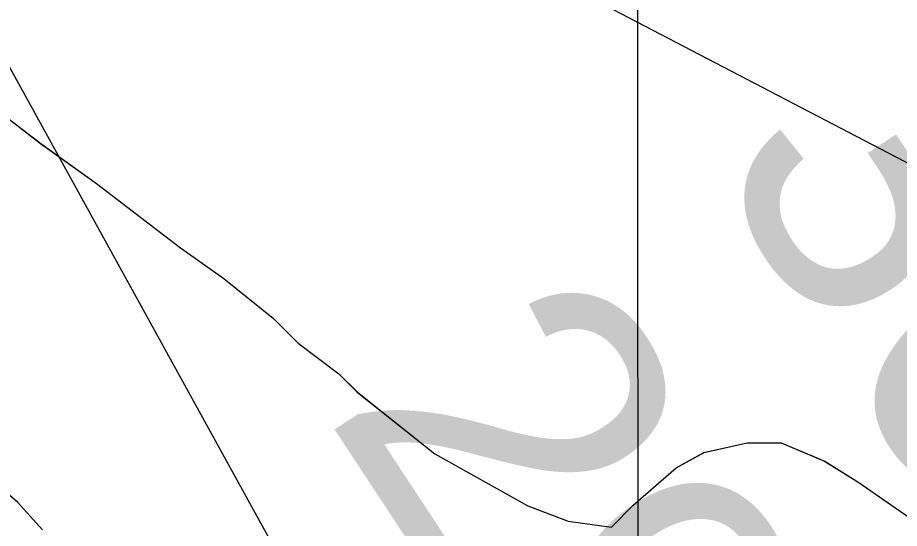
# Model space of a CAD drawing. Extents: x 3279314 to 3317160, y 734079 to 759431.
# Drawn here: x 3306928.6 to 3307121, y 747589.9 to 747701.4 of the extents above; entities that cross this region are included whole.
import ezdxf

# ---------------------------------------------------------------- set-up
doc = ezdxf.new("R2010")
doc.units = 0
for name, color, linetype in [('V-GRID-MAJR', 7, 'Continuous'), ('V-RIVR-EDGE', 7, 'Continuous'), ('V-RIVR-RANG', 7, 'Continuous'), ('V-SITE-VEGE', 7, 'Continuous'), ('V-TOPO-MINR', 7, 'Continuous'), ('V-WETL-SWMP', 7, 'Continuous')]:
    doc.layers.add(name, color=color, linetype=linetype)

msp = doc.modelspace()

# ---------------------------------------------------------------- linework, layer by layer
at = {"layer": 'V-GRID-MAJR'}
msp.add_spline([(3307069.929, 739467.911), (3307065.523, 745527.1290000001), (3307061.114, 751588.954), (3307056.7060000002, 757650.811), (3307056.704, 757653.385)], degree=3, dxfattribs=at)
at = {"layer": 'V-RIVR-EDGE'}
msp.add_spline([(3306748.406041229, 748797.4867095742), (3306766.7950730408, 748786.0509076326), (3306777.960451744, 748775.6611974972), (3306795.321530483, 748756.5520020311), (3306816.401669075, 748732.8742857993), (3306835.842329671, 748716.6613365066), (3306851.1514986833, 748705.8468959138), (3306861.924943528, 748704.5768041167), (3306875.5987341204, 748702.8850565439), (3306889.269450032, 748699.9498644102), (3306902.519535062, 748694.5288080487), (3306912.451718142, 748688.2869877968), (3306930.6591831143, 748676.2219283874), (3306936.45167546, 748672.062764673), (3306936.032069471, 748669.9913819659), (3306931.8852044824, 748669.1726678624), (3306931.465598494, 748667.1012851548), (3306933.1163503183, 748664.1958149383), (3306939.73370613, 748658.376675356), (3306945.9447795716, 748655.8744128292), (3306954.2282606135, 748653.3670258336), (3306969.1290974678, 748645.0404992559), (3306976.5661922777, 748635.488976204), (3306984.837374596, 748628.0078109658), (3306990.6390909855, 748627.5789809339), (3306998.0843849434, 748621.3433100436), (3307004.2729107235, 748609.7224540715), (3307005.9185380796, 748604.7445762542), (3307010.0459300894, 748597.6881414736), (3307018.3232617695, 748592.6938653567), (3307022.8661601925, 748586.0508872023), (3307044.731191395, 748544.5484158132), (3307070.3019588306, 748493.0891638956), (3307091.343151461, 748453.6611498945), (3307117.7767034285, 748415.8777383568), (3307136.3638035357, 748389.7192823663), (3307152.4896368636, 748373.9290137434), (3307164.9035845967, 748365.6086365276), (3307174.011929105, 748361.441273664), (3307192.6635975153, 748361.3951534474), (3307203.03383467, 748364.6853832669), (3307210.5078256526, 748370.055194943), (3307220.4810044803, 748380.3926355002), (3307227.1209079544, 748383.6920893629), (3307238.730490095, 748385.32131842), (3307256.5634444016, 748389.4220631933), (3307269.431844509, 748397.265440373), (3307281.4815305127, 748409.2556825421), (3307293.9344242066, 748416.6856030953), (3307306.369894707, 748417.0693378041), (3307326.6733398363, 748414.5322288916), (3307341.596724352, 748415.3242957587), (3307357.757404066, 748413.6263988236), (3307360.6485257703, 748409.4744093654), (3307360.223795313, 748405.330619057), (3307356.90486847, 748404.0953736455), (3307327.8809131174, 748400.0223010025), (3307311.715108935, 748399.6477903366), (3307307.1578619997, 748400.4880272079), (3307298.880530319, 748405.4823033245), (3307297.22567892, 748406.72984746), (3307291.8312697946, 748404.2562819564), (3307284.752287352, 748391.0102965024), (3307272.29426919, 748381.507968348), (3307257.7720425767, 748375.3266168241), (3307240.360744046, 748374.1262177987), (3307233.718790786, 748369.9978008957), (3307212.9403954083, 748348.0815250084), (3307207.1284300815, 748344.3655398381), (3307202.146452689, 748341.0619864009), (3307199.2379077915, 748338.1677900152), (3307200.461879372, 748330.2895664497), (3307205.0078524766, 748324.890032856), (3307218.2671615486, 748323.1993101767), (3307231.1242878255, 748326.4833906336), (3307234.4329657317, 748323.5738208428), (3307241.452504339, 748312.779878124), (3307247.2480713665, 748309.8641589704), (3307259.679442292, 748308.5899675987), (3307275.024482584, 748312.282380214), (3307288.294040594, 748314.7364727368), (3307306.112646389, 748313.0344762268), (3307316.0622526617, 748313.8388418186), (3307325.603526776, 748317.1311214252), (3307345.5283616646, 748329.1018906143), (3307361.2960826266, 748336.1091304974), (3307372.907714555, 748338.5673225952), (3307385.756641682, 748338.5355508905), (3307389.478776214, 748335.2104746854), (3307393.616417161, 748332.2988551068), (3307400.6626030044, 748332.2814319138), (3307405.6394559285, 748333.5125777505), (3307409.7955449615, 748338.0616255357), (3307412.716388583, 748345.9296001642), (3307416.0353154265, 748347.1648455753), (3307419.3491178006, 748346.3276833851), (3307423.065102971, 748340.5157180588), (3307425.9633989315, 748339.2650992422), (3307440.888833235, 748340.8861291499), (3307452.9077724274, 748340.4419257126), (3307467.828082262, 748339.990548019), (3307487.7119214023, 748335.3820563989), (3307492.680575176, 748333.2973500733), (3307493.5013390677, 748329.9794481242), (3307490.5968937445, 748328.7431778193), (3307466.9652977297, 748326.3147076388), (3307440.0178495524, 748323.8944366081), (3307436.288540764, 748324.3181421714), (3307428.8340227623, 748326.8234793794), (3307425.10368908, 748326.8327034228), (3307414.712954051, 748315.2528431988), (3307409.726877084, 748310.2913636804), (3307405.9944936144, 748309.4716246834), (3307400.191752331, 748309.485973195), (3307394.3931106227, 748311.158247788), (3307380.306888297, 748313.6799832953), (3307359.5910114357, 748317.0470801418), (3307353.7841705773, 748315.4035025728), (3307336.7730050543, 748308.3993373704), (3307321.009383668, 748303.0500235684), (3307296.546774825, 748299.7946401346), (3307260.487907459, 748300.2982874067), (3307253.029289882, 748301.1456985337), (3307242.667251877, 748301.1713208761), (3307237.272842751, 748298.697755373), (3307235.193260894, 748295.8015092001), (3307233.527135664, 748292.489756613), (3307234.754181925, 748285.8549776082), (3307237.227747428, 748280.4605684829), (3307241.365388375, 748277.5489489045), (3307250.481932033, 748276.6974382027), (3307265.819798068, 748277.4884801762), (3307282.4072580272, 748280.7633365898), (3307298.1647300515, 748283.625761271), (3307315.9915349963, 748285.2396169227), (3307328.0114990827, 748285.2098950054), (3307336.300104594, 748284.7749156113), (3307344.1803779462, 748286.8278502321), (3307373.2197067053, 748297.1181456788), (3307379.4400041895, 748298.3462168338), (3307382.7558563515, 748298.3380176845), (3307383.163163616, 748295.4356221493), (3307369.8833566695, 748288.836714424), (3307352.0422032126, 748281.4201174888), (3307341.258509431, 748278.5453940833), (3307333.7968171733, 748278.1493606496), (3307327.1579385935, 748275.2643883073), (3307301.8458688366, 748263.7214242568), (3307286.0771229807, 748256.2997028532), (3307278.612356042, 748254.660224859), (3307274.4624163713, 748252.5980661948), (3307269.4804389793, 748249.2945127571), (3307268.229820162, 748246.396216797), (3307270.7095350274, 748243.4886967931), (3307281.086946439, 748249.6802972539), (3307286.885588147, 748248.0080226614), (3307294.7463885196, 748242.1858083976), (3307298.061215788, 748241.763127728), (3307310.4864373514, 748238.0020472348), (3307326.6471170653, 748236.3041502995), (3307341.1611445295, 748239.1696496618), (3307348.20630548, 748238.7377449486), (3307354.8277608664, 748234.576531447), (3307354.407129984, 748232.0906672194), (3307353.1565111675, 748229.192371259), (3307336.969184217, 748220.1137486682), (3307323.6955266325, 748216.0017300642), (3307307.9472786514, 748216.8696390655), (3307298.008946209, 748220.6245701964), (3307292.632985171, 748225.611672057), (3307287.6592069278, 748225.6239707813), (3307281.4378845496, 748223.9814181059), (3307279.356252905, 748220.2562088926), (3307279.347028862, 748216.5258752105), (3307293.791363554, 748191.2066311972), (3307304.9413688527, 748174.5996982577), (3307314.436522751, 748159.240309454), (3307328.0908403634, 748149.6734129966), (3307339.2603186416, 748140.941628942), (3307352.9105366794, 748129.7168064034), (3307367.7826765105, 748109.7847972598), (3307378.934731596, 748094.0068273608), (3307387.6080967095, 748081.5508589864), (3307411.185373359, 748062.0118085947), (3307425.6543055, 748046.6401210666), (3307436.8084103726, 748031.6911142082), (3307449.6306902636, 748020.8828229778), (3307455.4313817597, 748020.0395114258), (3307459.1627403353, 748020.4447689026), (3307462.499090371, 748028.7262001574), (3307464.9890541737, 748029.9634953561), (3307469.1338693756, 748029.953246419), (3307471.6146091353, 748027.4602079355), (3307470.7671980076, 748020.0015903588), (3307471.5848872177, 748015.4402438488), (3307475.3152209, 748015.4310198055), (3307477.8072344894, 748017.4972780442), (3307482.7984359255, 748024.531165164), (3307487.772214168, 748024.5188664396), (3307496.8856831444, 748022.4239111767), (3307497.7084968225, 748019.9349722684), (3307493.557532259, 748017.4583320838), (3307489.4034930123, 748013.7382473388), (3307488.1446750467, 748007.5240992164), (3307488.9592895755, 748001.7193081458), (3307491.8514361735, 747997.9818002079), (3307504.27460795, 747993.3917566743), (3307511.7352753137, 747993.3733085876), (3307517.125584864, 747994.1889480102), (3307525.847119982, 748001.2136110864), (3307527.9308014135, 748005.7677833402), (3307527.947199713, 748012.3994876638), (3307528.373979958, 748017.3722410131), (3307530.038055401, 748019.8550305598), (3307535.428364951, 748020.670669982), (3307544.536709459, 748016.5033071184), (3307552.4108334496, 748016.0693526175), (3307564.0224653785, 748018.5275447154), (3307571.0778752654, 748022.2404552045), (3307578.1240611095, 748022.2230320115), (3307587.6335635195, 748012.6663844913), (3307588.8647093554, 748007.6895315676), (3307588.850360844, 748001.8867902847), (3307570.9917841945, 747987.4240075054), (3307546.0695985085, 747965.9324620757), (3307539.8370022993, 747959.7306126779), (3307539.8267533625, 747955.5857974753), (3307540.643417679, 747950.6099694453), (3307543.1180080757, 747945.6300418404), (3307554.2936357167, 747939.3851469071), (3307567.5539696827, 747938.1089057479), (3307581.226735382, 747936.0026766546), (3307597.3884399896, 747934.7192612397), (3307605.2646137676, 747935.1142697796), (3307606.927664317, 747937.1825778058), (3307607.354444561, 747942.155331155), (3307609.4340264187, 747945.0515773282), (3307613.9974227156, 747946.6982295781), (3307617.3173744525, 747948.3479565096), (3307617.74210491, 747952.4917468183), (3307622.34239738, 747969.0597337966), (3307624.006472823, 747971.5425233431), (3307628.5657695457, 747971.5312495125), (3307633.951979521, 747970.6889628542), (3307652.583150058, 747962.3532122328), (3307654.6422340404, 747956.9598280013), (3307655.046466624, 747952.8139879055), (3307642.591523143, 747944.5551043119), (3307623.0534976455, 747921.3923091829), (3307612.251355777, 747911.0569184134), (3307603.5328953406, 747905.275699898), (3307599.381930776, 747902.7990597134), (3307598.132336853, 747900.3152452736), (3307599.3696320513, 747897.8252814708), (3307606.4158178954, 747897.807858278), (3307612.6279162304, 747895.7200772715), (3307615.116855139, 747896.5428909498), (3307618.4398815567, 747899.4360624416), (3307623.8383902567, 747903.5675540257), (3307628.815243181, 747904.7986998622), (3307635.0324659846, 747904.7833264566), (3307655.743218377, 747899.3438220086), (3307662.7853046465, 747897.6684727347), (3307671.074935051, 747897.647974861), (3307685.9983195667, 747898.4400417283), (3307693.873468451, 747898.420568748), (3307697.596627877, 747895.5099740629), (3307697.9998355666, 747890.9496524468), (3307697.16369827, 747888.0503315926), (3307692.178646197, 747883.5033335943), (3307679.7329267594, 747878.9747836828), (3307677.648220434, 747874.0061299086), (3307681.3724047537, 747871.5100167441), (3307681.770487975, 747864.8772875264), (3307679.2620760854, 747856.1793249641), (3307673.032554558, 747851.2209201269), (3307667.6412201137, 747849.9907991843), (3307665.1481816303, 747847.5100594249), (3307660.570436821, 747840.0606658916), (3307664.278222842, 747830.9328484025), (3307669.650084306, 747824.2878204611), (3307672.5514549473, 747824.2806462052), (3307675.877556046, 747828.4172622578), (3307678.3859679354, 747837.1152248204), (3307680.8820811, 747840.8394091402), (3307687.1054532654, 747843.310924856), (3307693.3226760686, 747843.2955514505), (3307697.8645495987, 747836.2380917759), (3307697.850201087, 747830.435350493), (3307693.276555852, 747824.6438830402), (3307686.219096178, 747820.1020095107), (3307679.170860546, 747819.2904696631), (3307676.2664152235, 747818.0541993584), (3307675.846809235, 747815.9828166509), (3307680.8031642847, 747808.9243320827), (3307690.3177911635, 747801.4400921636), (3307697.3619272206, 747800.5937059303), (3307706.499993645, 747808.446307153), (3307711.4901701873, 747815.0657127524), (3307716.0576660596, 747818.3702910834), (3307720.202481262, 747818.3600421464), (3307720.6015893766, 747812.1417944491), (3307719.3355971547, 747803.026275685), (3307715.1795081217, 747798.4772278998), (3307710.197530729, 747795.1736744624), (3307697.3424542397, 747792.7185570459), (3307692.7821326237, 747792.3153493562), (3307692.363551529, 747790.658448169), (3307698.968608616, 747779.8655303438), (3307704.757001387, 747774.0484405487), (3307715.5222470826, 747769.4624965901), (3307736.216601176, 747757.3912878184), (3307744.08047623, 747752.8125181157), (3307747.3830047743, 747747.4160592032), (3307750.265927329, 747739.9482175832), (3307756.45752779, 747729.5708061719), (3307779.6223727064, 747710.8617437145), (3307810.2407107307, 747689.2328625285), (3307839.2052222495, 747669.2660069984), (3307882.6530144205, 747639.7302052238), (3307898.784997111, 747626.4268257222), (3307917.826549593, 747616.4321241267), (3307923.213784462, 747616.0043189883), (3307925.277992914, 747612.6833423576), (3307928.574372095, 747604.7999943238), (3307935.6133836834, 747601.8812004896), (3307942.2358639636, 747598.1344685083), (3307957.5337591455, 747582.7607311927), (3307974.491630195, 747568.2118573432), (3307991.4464265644, 747552.4195389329), (3308029.9030172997, 747515.8498500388), (3308052.2255755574, 747491.7545776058), (3308062.985696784, 747485.0962260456), (3308069.1936955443, 747481.3505189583), (3308076.2204084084, 747473.4579468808), (3308086.548624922, 747459.754434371), (3308101.426914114, 747442.3093143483), (3308119.6087567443, 747419.8822169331), (3308144.419229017, 747396.1952766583), (3308169.224576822, 747370.435928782), (3308220.914854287, 747321.8134792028), (3308252.3355081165, 747289.4060287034), (3308281.6878539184, 747258.6616287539), (3308288.2959856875, 747249.1121554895), (3308306.4829527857, 747228.7574656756), (3308313.1054330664, 747225.0107336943), (3308327.575390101, 747210.0535276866), (3308355.6894158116, 747181.384610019), (3308382.145515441, 747152.7197919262), (3308405.6961448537, 747122.404222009), (3308418.0936942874, 747107.4521404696), (3308421.806604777, 747100.3967305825), (3308442.471236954, 747076.305557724), (3308468.911963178, 747041.4235168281), (3308475.1004889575, 747029.802660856), (3308479.22583118, 747021.9172630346), (3308485.0172986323, 747017.3436178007), (3308488.32085207, 747012.361640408), (3308495.33834089, 747000.7387346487), (3308517.6598742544, 746976.2289806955), (3308538.3173321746, 746949.2364371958), (3308567.248022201, 746915.5916914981), (3308620.974835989, 746852.457264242), (3308655.671371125, 746803.8768353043), (3308686.239489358, 746761.9383596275), (3308728.320849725, 746682.6678501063), (3308746.037991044, 746639.9321830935), (3308761.677600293, 746595.1292329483), (3308774.401490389, 746544.5307157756), (3308785.041699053, 746489.3780263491), (3308792.7866864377, 746436.7194002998), (3308803.0175380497, 746383.6401433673), (3308811.207753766, 746343.4149380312), (3308820.6086174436, 746289.9232493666), (3308827.1849775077, 746267.5248489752), (3308844.0752055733, 746225.6201947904), (3308851.9237072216, 746214.8242022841), (3308860.622694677, 746212.7302719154), (3308865.5872488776, 746208.987639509), (3308870.951936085, 746199.4412409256), (3308878.774815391, 746178.2832104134), (3308884.1354030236, 746167.0788857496), (3308901.077900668, 746146.3127890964), (3308922.963429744, 746113.0999481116), (3308935.7508632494, 746088.199285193), (3308951.0374846, 746068.2662511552), (3308959.2953433, 746055.396826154), (3308972.4808600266, 746023.8634340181), (3308988.148141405, 745990.2514849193), (3308998.050602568, 745971.9897005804), (3309008.7789520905, 745952.4824218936), (3309016.634627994, 745944.5878000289), (3309028.6228203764, 745931.7091509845), (3309034.8133959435, 745920.9172580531), (3309044.3239232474, 745911.775092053), (3309053.821126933, 745897.2446662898), (3309058.764158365, 745884.7979219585), (3309065.7539750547, 745861.9840151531), (3309075.6625855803, 745846.209119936), (3309086.827964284, 745835.8194098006), (3309095.1083706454, 745832.0685782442), (3309096.3436160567, 745828.7496514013), (3309095.0489268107, 745808.0286500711), (3309094.6129225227, 745799.32556304), (3309094.601648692, 745794.7662663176), (3309098.3186587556, 745789.3687825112), (3309106.590865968, 745782.3020987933), (3309117.350987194, 745775.6437472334), (3309123.9826915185, 745775.6273489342), (3309128.54198824, 745775.6160751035), (3309130.6082464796, 745773.1240615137), (3309130.590823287, 745766.0778756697), (3309127.2503736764, 745756.1385183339), (3309123.9088991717, 745745.7846794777), (3309123.0635378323, 745739.1550249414), (3309125.5299290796, 745730.8592451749), (3309133.7929122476, 745720.0622277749), (3309149.0908074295, 745704.6884904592), (3309152.801668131, 745696.8041175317), (3309152.3748878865, 745691.8313641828), (3309145.718586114, 745681.9002059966), (3309139.900471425, 745675.6973317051), (3309136.9980758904, 745675.2900244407), (3309132.8573602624, 745676.9581994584), (3309133.665825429, 745668.6665192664), (3309131.170737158, 745665.3568164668), (3309123.2720157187, 745655.8432144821), (3309119.5293833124, 745650.8786602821), (3309117.443652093, 745645.4955249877), (3309117.844809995, 745640.106240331), (3309120.730807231, 745633.8818432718), (3309129.416471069, 745626.3996531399), (3309129.817628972, 745621.0103684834), (3309127.3092170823, 745612.3124059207), (3309124.3986223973, 745608.5892464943), (3309123.5501863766, 745600.7161473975), (3309123.9462198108, 745593.2544551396), (3309129.7161644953, 745579.9766979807), (3309136.3253211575, 745570.8417062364), (3309141.705381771, 745567.5125304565), (3309151.2374318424, 745567.0744763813), (3309166.159791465, 745567.4520617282), (3309171.9676572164, 745569.5101208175), (3309179.0117932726, 745568.6637345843), (3309179.4139760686, 745563.6889314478), (3309171.508080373, 745551.2739588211), (3309165.687915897, 745544.242121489), (3309159.4614690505, 745540.5271612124), (3309154.0711595, 745539.7115217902), (3309147.8549615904, 745540.1413767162), (3309144.124627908, 745540.1506007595), (3309137.0651184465, 745534.779764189), (3309135.812449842, 745531.052505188), (3309136.217707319, 745527.3211466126), (3309147.386160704, 745518.1748810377), (3309159.7878097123, 745504.880725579), (3309166.8083732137, 745494.5012643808), (3309169.255291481, 745478.3303357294), (3309170.058632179, 745467.9662479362), (3309175.8470249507, 745462.1491581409), (3309186.6143204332, 745458.392177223), (3309196.1514949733, 745460.0265307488), (3309203.2058799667, 745463.3249597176), (3309214.8113625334, 745463.2962626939), (3309221.8472994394, 745459.1340242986), (3309225.145728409, 745452.0796393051), (3309224.702549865, 745440.4751816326), (3309220.9465938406, 745430.1223676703), (3309218.038048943, 745427.2281712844), (3309219.6601037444, 745412.7172185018), (3309217.571297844, 745406.0906386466), (3309211.3387016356, 745399.8887892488), (3309206.6376258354, 745396.1320697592)], degree=3, dxfattribs=at)
at = {"layer": 'V-SITE-VEGE'}
for points in [[(3306912.644, 747690.0549999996), (3306933.642, 747673.9579999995), (3306945.8320000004, 747665.241), (3306964.1230000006, 747651.157), (3306973.6050000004, 747644.4539999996), (3306984.4450000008, 747635.7319999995), (3306989.8680000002, 747630.36), (3306998.6740000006, 747623.6529999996), (3307002.7440000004, 747619.6219999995), (3307019.681, 747606.2059999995), (3307039.983, 747594.8289999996), (3307048.771, 747591.497), (3307058.2260000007, 747590.192), (3307062.9260000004, 747594.9399999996), (3307072.3350000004, 747603.0819999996), (3307078.395, 747606.486), (3307087.8320000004, 747608.5569999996), (3307095.256, 747608.5919999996), (3307104.7240000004, 747604.587999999), (3307112.171, 747599.8999999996), (3307125.7160000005, 747590.5160000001)], [(3306934.048, 747589.5959999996), (3306928.6190000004, 747595.6439999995), (3306915.0670000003, 747607.0529999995)]]:
    msp.add_lwpolyline(points, dxfattribs=at)
at = {"layer": 'V-TOPO-MINR'}
msp.add_lwpolyline([(3306761.391212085, 747991.1443594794), (3307000.876508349, 747556.0762889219), (3307017.589496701, 747527.3568699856), (3307035.182632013, 747499.2173377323), (3307054.0959877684, 747471.9476355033), (3307073.8894904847, 747445.257819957), (3307178.440315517, 747311.0875966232), (3307217.9333426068, 747261.9461404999)], dxfattribs=at)
at = {"layer": 'V-WETL-SWMP'}
for p, q in [((3307250.9398396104, 747602.7549922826), (3307020.465299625, 747723.0982168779)), ((3307250.9398396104, 747602.7549922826), (3307020.465299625, 747723.0982168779)), ((3306912.6409313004, 747690.0525017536), (3306933.6398961, 747673.9554845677)), ((3306912.6409313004, 747690.0525017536), (3306933.6398961, 747673.9554845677)), ((3306933.6398961, 747673.9554845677), (3306945.829874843, 747665.2404741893)), ((3306933.6398961, 747673.9554845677), (3306945.829874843, 747665.2404741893)), ((3306945.829874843, 747665.2404741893), (3306964.1198442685, 747651.1554592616)), ((3306945.829874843, 747665.2404741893), (3306964.1198442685, 747651.1554592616)), ((3306964.1198442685, 747651.1554592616), (3306973.6008276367, 747644.4524511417)), ((3306964.1198442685, 747651.1554592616), (3306973.6008276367, 747644.4524511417)), ((3306973.6008276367, 747644.4524511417), (3306984.4408100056, 747635.7304425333)), ((3306973.6008276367, 747644.4524511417), (3306984.4408100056, 747635.7304425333)), ((3306984.440810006, 747635.7304425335), (3306989.865802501, 747630.357438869)), ((3306984.440810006, 747635.7304425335), (3306989.865802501, 747630.357438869)), ((3306989.865802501, 747630.357438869), (3306998.6707876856, 747623.6504316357)), ((3306989.865802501, 747630.357438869), (3306998.6707876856, 747623.6504316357)), ((3306998.6707876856, 747623.6504316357), (3307002.739782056, 747619.6204288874)), ((3306998.6707876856, 747623.6504316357), (3307002.739782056, 747619.6204288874)), ((3307002.739782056, 747619.6204288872), (3307019.676754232, 747606.2034153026)), ((3307002.739782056, 747619.6204288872), (3307019.676754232, 747606.2034153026)), ((3307078.391596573, 747606.4853383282), (3307087.8295685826, 747608.5553246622)), ((3307078.391596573, 747606.4853383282), (3307087.8295685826, 747608.5553246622)), ((3307087.8295685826, 747608.5553246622), (3307095.253548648, 747608.5903149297)), ((3307087.8295685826, 747608.5553246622), (3307095.253548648, 747608.5903149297)), ((3307095.253548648, 747608.5903149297), (3307104.7215285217, 747604.5863051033)), ((3307095.253548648, 747608.5903149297), (3307104.7215285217, 747604.5863051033)), ((3306928.6160119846, 747595.6435411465), (3306915.0640333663, 747607.0525515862)), ((3306928.6160119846, 747595.6435411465), (3306915.0640333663, 747607.0525515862)), ((3307019.676754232, 747606.2034153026), (3307039.977714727, 747594.8273960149)), ((3307019.676754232, 747606.2034153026), (3307039.977714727, 747594.8273960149)), ((3307072.333617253, 747603.0813484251), (3307078.391596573, 747606.4853383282)), ((3307072.333617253, 747603.0813484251), (3307078.391596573, 747606.4853383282)), ((3307104.7215285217, 747604.5863051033), (3307112.1675147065, 747599.898298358)), ((3307104.7215285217, 747604.5863051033), (3307112.1675147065, 747599.898298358)), ((3307062.9236531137, 747594.9373659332), (3307072.333617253, 747603.0813484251)), ((3307062.9236531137, 747594.9373659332), (3307072.333617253, 747603.0813484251)), ((3307112.1675147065, 747599.898298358), (3307125.7104907, 747590.5142866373)), ((3307112.1675147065, 747599.898298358), (3307125.7104907, 747590.5142866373)), ((3306934.0450053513, 747589.5955379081), (3306928.616011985, 747595.6435411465)), ((3306934.0450053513, 747589.5955379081), (3306928.616011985, 747595.6435411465)), ((3307039.977714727, 747594.8273960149), (3307048.767695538, 747591.495386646)), ((3307039.977714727, 747594.8273960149), (3307048.767695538, 747591.495386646)), ((3307058.2226719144, 747590.1913751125), (3307062.9236531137, 747594.9373659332)), ((3307058.2226719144, 747590.1913751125), (3307062.9236531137, 747594.9373659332)), ((3307048.767695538, 747591.495386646), (3307058.2226719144, 747590.1913751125)), ((3307048.767695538, 747591.495386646), (3307058.2226719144, 747590.1913751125))]:
    msp.add_line(p, q, dxfattribs=at)

# ---------------------------------------------------------------- texts
at = {"layer": 'V-RIVR-RANG'}
for s, p in [('30.2', (3307078.737167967, 747670.3889238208)), ('29.2', (3306995.310167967, 747615.2519238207))]:
    msp.add_text(s, height=67, rotation=303.31832571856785, dxfattribs=at).set_placement(p)

doc.saveas('drawing.dxf')
